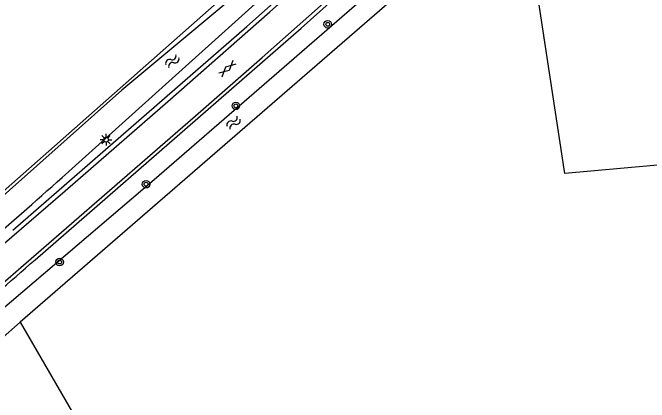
# Model space of a CAD drawing. Extents: x 136000 to 141000, y 400494 to 402006.
# Drawn here: x 137580.5 to 137647.9, y 400877.5 to 400918.7 of the extents above; entities that cross this region are included whole.
import ezdxf

# ---------------------------------------------------------------- set-up
doc = ezdxf.new("R2010")
doc.units = 0
for name, color, linetype in [('gg-afsc-draadraster', 7, 'Continuous'), ('gg-afsc-lijn draadraster', 7, 'Continuous'), ('gg-knt-bronhoudergrens', 7, 'Continuous'), ('gg-knt-verharding', 7, 'Continuous'), ('gg-kntw-bovenkant insteek waterloop', 7, 'Continuous'), ('gt-grn-groengrens', 7, 'Continuous'), ('gt-symb-boom', 7, 'Continuous'), ('gt-symb-gesloten verharding', 7, 'Continuous'), ('gt-symb-lichtmast', 7, 'Continuous'), ('gt-symb-watersymbool', 7, 'Continuous')]:
    doc.layers.add(name, color=color, linetype=linetype)

# ---------------------------------------------------------------- blocks, each defined once
blk = doc.blocks.new('gt0-BOOM')
at = {"layer": 'gt-symb-boom'}
for radius in [0.4, 0.2]:
    blk.add_circle((0, 0), radius, dxfattribs=at)
blk = doc.blocks.new('gt0-LMAST')
at = {"layer": 'gt-symb-lichtmast'}
for p, q in [((-0.182, 0.173), (-0.447, 0.438)), ((-0.005, 0.246), (-0.005, 0.621)), ((0.172, 0.173), (0.437, 0.438)), ((-0.255, -0.004), (-0.63, -0.004)), ((-0.182, -0.181), (-0.447, -0.446)), ((-0.005, -0.254), (-0.005, -0.629)), ((0.437, -0.446), (0.172, -0.181)), ((0.245, -0.004), (0.62, -0.004))]:
    blk.add_line(p, q, dxfattribs=at)
blk.add_circle((-0.005, -0.004), 0.25, dxfattribs=at)
blk = doc.blocks.new('gt0-WA')
at = {"layer": 'gt-symb-watersymbool'}
for centre, start, end in [((-0.323, 0.022), 28.07249, 151.92751), ((0.427, 0.422), 208.07248, 331.92751), ((-0.323, -0.428), 28.07249, 151.92751), ((0.427, -0.028), 208.07248, 331.92751)]:
    blk.add_arc(centre, 0.425, start, end, dxfattribs=at)
blk = doc.blocks.new('gt0-GESVH1')
at = {"layer": 'gt-symb-gesloten verharding'}
for p, q in [((-0.992, -0.261), (0.008, 0.239)), ((0.008, -0.261), (-0.992, 0.239)), ((0.008, 0.239), (1.008, -0.261)), ((1.008, 0.239), (0.008, -0.261))]:
    blk.add_line(p, q, dxfattribs=at)

msp = doc.modelspace()

# ---------------------------------------------------------------- linework, layer by layer
at = {"layer": 'gg-afsc-draadraster'}
msp.add_lwpolyline([(137681.377, 400905.525), (137660.55, 400903.665), (137638.974, 400901.739), (137634.29, 400932.306)], dxfattribs=at)
at = {"layer": 'gg-afsc-lijn draadraster'}
msp.add_lwpolyline([(137681.377, 400905.525), (137660.55, 400903.665), (137638.974, 400901.739), (137634.29, 400932.306)], dxfattribs=at)
at = {"layer": 'gg-knt-bronhoudergrens'}
msp.add_lwpolyline([(137581.321, 400885.994), (137610.827, 400835.183), (137615.172, 400827.187), (137623.899, 400809.593), (137629.347, 400798.654), (137627.359, 400796.989), (137627.023, 400795.829), (137644.791, 400767.079), (137595.513, 400741.017), (137578.527, 400761.86), (137574.823, 400766.449)], dxfattribs=at)
at = {"layer": 'gg-knt-verharding'}
for points in [[(137582.906, 400892.612), (137611.056, 400917.088), (137627.137, 400931.454)], [(137581.696, 400892.051), (137599.878, 400907.809), (137606.944, 400913.983), (137625.133, 400930.128)], [(137580.545, 400895.744), (137605.311, 400917.276), (137619.094, 400929.53)], [(137572.976, 400888.607), (137586.087, 400899.877), (137596.956, 400909.34), (137607.759, 400918.81), (137619.05, 400928.824)]]:
    msp.add_lwpolyline(points, dxfattribs=at)
for centre, radius, start, end in [((137386.499, 401113.172), 295.335, 307.53082, 311.68487), ((137344.791, 401162.309), 359.393, 308.48866, 311.23738)]:
    msp.add_arc(centre, radius, start, end, dxfattribs=at)
at = {"layer": 'gg-kntw-bovenkant insteek waterloop'}
for p, q in [((137626.686, 400925.341), (137581.321, 400885.994)), ((137581.321, 400885.994), (137575.021, 400880.53))]:
    msp.add_line(p, q, dxfattribs=at)
for points in [[(137615.197, 400929.811), (137592.084, 400910.549), (137568.271, 400889.387), (137566.171, 400888.055)], [(137615.197, 400929.811), (137616.058, 400928.583), (137585.769, 400901.311)], [(137626.686, 400925.341), (137625.417, 400927.002), (137595.505, 400901.045), (137573.437, 400882.276)]]:
    msp.add_lwpolyline(points, dxfattribs=at)
msp.add_arc((137331.372, 401183.846), 380.189, 308.54572, 312.0001, dxfattribs=at)
at = {"layer": 'gt-grn-groengrens'}
msp.add_line((137566.171, 400888.055), (137614.466, 400930.64), dxfattribs=at)

# ---------------------------------------------------------------- block references
at = {"layer": 'gt-symb-boom'}
for p in [(137613.879, 400917.496), (137604.15, 400908.874), (137594.652, 400900.593), (137585.504, 400892.366)]:
    msp.add_blockref('gt0-BOOM', p, dxfattribs=at)
at = {"layer": 'gt-symb-gesloten verharding', "rotation": 42.447101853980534}
msp.add_blockref('gt0-GESVH1', (137603.262, 400912.813), dxfattribs=at)
at = {"layer": 'gt-symb-lichtmast'}
msp.add_blockref('gt0-LMAST', (137590.428, 400905.301), dxfattribs=at)
at = {"layer": 'gt-symb-watersymbool', "rotation": -135.64829798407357}
for p in [(137597.468, 400913.63), (137603.952, 400907.13)]:
    msp.add_blockref('gt0-WA', p, dxfattribs=at)

doc.saveas('drawing.dxf')
